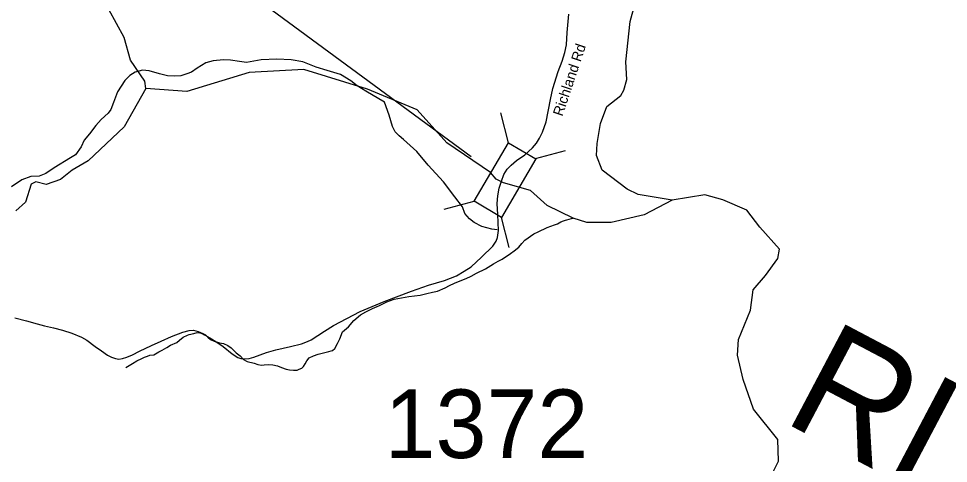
# Model space of a CAD drawing. Extents: x 1159738 to 1321356, y 736314 to 882035.
# Drawn here: x 1230624 to 1237410, y 852123 to 855368 of the extents above; entities that cross this region are included whole.
import ezdxf

# ---------------------------------------------------------------- set-up
doc = ezdxf.new("R2010")
doc.units = 0
for name, color, linetype in [('Exist Hydrographic Creek Single Shore', 7, 'Continuous'), ('Exist Hydrographic Misc Water Feature', 7, 'Continuous'), ('Exist Hydrographic River Shore Label', 7, 'Continuous'), ('Exist Road Non-System Type 51', 7, 'Continuous'), ('Exist Road Secondary Structure Standard Bridge CELL', 7, 'Continuous'), ('Exist Road Secondary Structure Standard Bridge Number Label', 7, 'Continuous'), ('Exist Road Secondary Type 51 Attributed', 7, 'Continuous'), ('Exist Road Secondary Type 51 Label', 7, 'Continuous'), ('Exist Road Secondary Type 51 Number Label', 7, 'Continuous')]:
    doc.layers.add(name, color=color, linetype=linetype)

msp = doc.modelspace()

# ---------------------------------------------------------------- linework, layer by layer
at = {"layer": 'Exist Hydrographic Creek Single Shore'}
for points in [[(1235393.5, 854043.7), (1235144.5, 854083.7), (1235066.3, 854123.4), (1234882.2, 854261.7), (1234842.1, 854368.5), (1234846.6, 854457.5), (1234869.8, 854601.6), (1234915.9, 854726), (1235020.1, 854806.2), (1235040.2, 854844.3), (1235062.2, 854922.6), (1235056.2, 855053), (1235086.3, 855345.9), (1235162.9, 855622.7), (1235172.9, 855725), (1235180.9, 855777.2), (1235084.7, 855863.4), (1235020.6, 855873.5), (1234812.1, 855849.4), (1234637.7, 855879.5), (1234541.5, 855891.5), (1234359.1, 855913.6), (1234242.8, 855905.8)], [(1234109.6, 854196.7), (1234068.9, 854245.7), (1233749.5, 854461.7), (1233533.4, 854703), (1233169.5, 854852.1), (1232706.5, 854996), (1232305.5, 854974.5), (1231851.5, 854835.8), (1231551.5, 854858.2)], [(1235393.5, 854043.7), (1235189, 853936.9), (1234948.9, 853879), (1234771, 853879), (1234671.6, 853912.7), (1234481.4, 854003.3), (1234359.7, 854113.2), (1234163.4, 854169.3), (1234109.6, 854196.7)], [(1235996.8, 851731.8), (1236069.3, 851939.7), (1236168.6, 852139.7), (1236163.7, 852297.3), (1235986.6, 852517.5), (1235911.4, 852735), (1235869.3, 852911.5), (1235877.4, 853025.8), (1235965.5, 853241.5), (1235983.6, 853387.9), (1236073.8, 853494.2), (1236166, 853618.6), (1236176, 853684.8), (1236033.7, 853847.3), (1235938.3, 853971), (1235763.9, 854045.2), (1235631.6, 854081.3), (1235393.5, 854043.7)]]:
    msp.add_lwpolyline(points, dxfattribs=at)
at = {"layer": 'Exist Hydrographic Misc Water Feature'}
for points in [[(1231551.5, 854858.2), (1231544.6, 854910.9), (1231440.5, 855064), (1231394.5, 855229), (1231283.5, 855434.8), (1231286.5, 855566), (1231321.5, 855624.4), (1231307.5, 855733), (1230821.4, 856271.3), (1230764.4, 856656.5), (1230744.4, 857182.1), (1230633.4, 857410.8), (1230474.1, 857821.6), (1230470.4, 857880.2), (1230484.4, 858096.6), (1230629.4, 858553.3), (1230654.4, 859176.5), (1230599.4, 859647), (1230611.4, 860119.5), (1230514.4, 860233.1)], [(1231551.5, 854858.2), (1231394.6, 854579.1), (1231131.8, 854329.6), (1231015.4, 854262.7), (1230928.7, 854193.3), (1230824.7, 854156.2), (1230750.5, 854176), (1230715.8, 854158.7), (1230673.7, 854027.3), (1230604.4, 853965.4)], [(1231407.2, 852822.1), (1231456.1, 852850.8), (1231486.5, 852872.1), (1231522.9, 852887.2), (1231543.3, 852896.7), (1231565.6, 852906.1), (1231581.7, 852911.6), (1231609.8, 852914.9), (1231648.3, 852936), (1231672.7, 852949.4), (1231705.2, 852968.5), (1231731.7, 852985.9), (1231778.2, 853004.7), (1231798.7, 853022.2), (1231825.2, 853043.5), (1231857.7, 853058.7), (1231869.7, 853062.3), (1231902.1, 853071.5), (1231928.2, 853078.8), (1231964.1, 853073.9), (1231987.8, 853061.3), (1232005.3, 853042.9), (1232024.9, 853026.3), (1232050.5, 853013.6), (1232090.3, 853002.6), (1232118.2, 852997.9), (1232151.9, 852983), (1232175.4, 852966.4), (1232212.5, 852929.4), (1232239.9, 852906.7), (1232265.3, 852880.1), (1232292.9, 852867.3), (1232342.7, 852854), (1232370.4, 852845.3), (1232396.4, 852840.6), (1232416.4, 852842.1), (1232446.6, 852845.3), (1232480.4, 852842.4), (1232514.3, 852833.6), (1232542, 852822.8), (1232575.7, 852810), (1232601.6, 852805.3), (1232629.6, 852802.5), (1232657.6, 852801.8), (1232671.8, 852809.5), (1232691.9, 852816.9), (1232702.3, 852830.7), (1232714.8, 852850.4), (1232727.4, 852872.1), (1232743.9, 852893.6), (1232776.3, 852906.9), (1232810.6, 852920), (1232887.1, 852938), (1232905.3, 852943.5), (1232915.4, 852947.3), (1232931.8, 852960.8), (1232950.8, 852996.4), (1232967.7, 853032), (1232988.9, 853081.5), (1233031.9, 853118.4), (1233071.2, 853165.4), (1233118.3, 853206.2), (1233158.8, 853227.3), (1233205.6, 853252.1), (1233258.2, 853274.7), (1233310.8, 853301.4), (1233365.4, 853319.9), (1233417.7, 853330.6), (1233472, 853341.2), (1233554.3, 853351.1), (1233602.7, 853361.9), (1233644.9, 853370.8), (1233681.2, 853379.9), (1233735.8, 853404.4), (1233768.1, 853419.6), (1233804.6, 853436.7), (1233847.2, 853455.6), (1233889.5, 853470.6), (1233926, 853487.6), (1233964.7, 853510.6), (1234031.5, 853542.9), (1234090.6, 853579.4), (1234125, 853598.6), (1234153.4, 853613.8), (1234212.6, 853654.3), (1234241.1, 853673.6), (1234275.8, 853700.7), (1234296.5, 853726.3), (1234317.2, 853751.7), (1234384.4, 853798), (1234416.8, 853813.2), (1234481.7, 853843.5), (1234534.2, 853862.2), (1234556.5, 853871.6), (1234580.8, 853885), (1234601, 853892.5), (1234615.1, 853896.1), (1234625.2, 853899.9), (1234659.4, 853909), (1234671.6, 853912.7)]]:
    msp.add_lwpolyline(points, dxfattribs=at)
at = {"layer": 'Exist Road Non-System Type 51'}
msp.add_lwpolyline([(1234116.1, 853827.3), (1234076.8, 853830.9), (1234003.5, 853850.6), (1233949.8, 853881), (1233914.1, 853907.8), (1233880.1, 853945.4), (1233864, 853995.5), (1233808.6, 854067.1), (1233724.5, 854176.2), (1233611.9, 854297.9), (1233529.6, 854398.1), (1233432, 854484.9), (1233401.6, 854511.7), (1233373, 854542.2), (1233353.3, 854579.7), (1233328.3, 854662), (1233294.3, 854758.7), (1233157, 854838.6), (1233094.4, 854876.1), (1233049.7, 854913.7), (1232972.8, 854960.2), (1232876.3, 854988.9), (1232795.8, 855012.1), (1232699.3, 855051.5), (1232613.4, 855067.6), (1232507.9, 855071.2), (1232393.5, 855065.8), (1232288, 855047.9), (1232236.2, 855055.1), (1232170, 855064), (1232118.1, 855067.6), (1232044.8, 855060.4), (1231989.4, 855046.1), (1231926.8, 855006.8), (1231884.7, 854978), (1231852.5, 854963.7), (1231807.8, 854951.2), (1231761.4, 854947.6), (1231711.3, 854949.4), (1231652.3, 854965.5), (1231577.2, 854987), (1231527.1, 854992.4), (1231473.5, 854976.2), (1231435.9, 854953), (1231400.2, 854917.2), (1231371.6, 854874.3), (1231346.5, 854833.1), (1231332.2, 854795.5), (1231316.1, 854756.2), (1231298.2, 854704.3), (1231278.6, 854677.4), (1231226.7, 854632.7), (1231187.4, 854588), (1231140.9, 854527.1), (1231102.3, 854481.5), (1231080.8, 854431.4), (1231039.7, 854374.2), (1231002.1, 854350.9), (1230882.3, 854279.3), (1230823.3, 854236.4), (1230773.3, 854218.5), (1230714.2, 854216.7), (1230648.1, 854191.6), (1230573, 854139.7)], dxfattribs=at)
at = {"layer": 'Exist Road Secondary Structure Standard Bridge CELL'}
for p, q in [((1234200, 854461.7), (1234142.9, 854680.7)), ((1234395.3, 854347.2), (1234614.3, 854404.3)), ((1233729.3, 853977.5), (1233948.3, 854034.6)), ((1234205.2, 853698.4), (1234148.1, 853917.4))]:
    msp.add_line(p, q, dxfattribs=at)
msp.add_lwpolyline([(1233948.3, 854034.6), (1234199.1, 854462.2), (1234398.9, 854345.1), (1234148.1, 853917.4)], close=True, dxfattribs=at)
at = {"layer": 'Exist Road Secondary Structure Standard Bridge Number Label'}
msp.add_line((1233926.6, 854359.5), (1227866, 858816.9), dxfattribs=at)
at = {"layer": 'Exist Road Secondary Type 51 Attributed'}
for points in [[(1234147.2, 854182.3), (1234166.3, 854229.5), (1234190.5, 854269.7), (1234218.6, 854299.6), (1234256.8, 854332.8), (1234319.3, 854374.8), (1234373.5, 854423.9), (1234403.4, 854457.7), (1234426.4, 854495.9), (1234448, 854538), (1234472.9, 854615.1), (1234504.8, 854777.1), (1234523.3, 854857.4), (1234562.8, 854981.7), (1234591.5, 855056.9), (1234609.3, 855120), (1234623.3, 855177.4), (1234628.4, 855265.3), (1234639.9, 855400.5)], [(1230595.4, 853184.7), (1230681.4, 853161.8), (1230758.6, 853140.8), (1230812.8, 853126.7), (1230879.7, 853111.4), (1230944.7, 853095.5), (1231013.5, 853072.6), (1231081.8, 853042.6), (1231121.9, 853021.6), (1231183, 852976.7), (1231229, 852943.2), (1231273.6, 852913.2), (1231301, 852897.3), (1231331, 852888.3), (1231354.6, 852883.9), (1231382.6, 852887.1), (1231413.9, 852897.3), (1231454, 852913.8), (1231506.9, 852941.2), (1231593, 852983.3), (1231665, 853015.2), (1231738.7, 853048.8), (1231821.8, 853080.3), (1231868.3, 853092.3), (1231900.2, 853094.2), (1231935.3, 853085.3), (1231951.1, 853078.8), (1231980.3, 853060.8), (1232019.4, 853038.1), (1232062.8, 853012), (1232117.6, 852975.7), (1232182.6, 852922.8), (1232222.8, 852896.6), (1232245.7, 852889), (1232268.7, 852884.8), (1232306.9, 852887.7), (1232341.4, 852898.2), (1232432, 852931.4), (1232501.4, 852952.5), (1232608.4, 852975), (1232689.4, 852994.1), (1232731.4, 853012), (1232758, 853025), (1232857.6, 853088.4), (1232921, 853129.1), (1233117.2, 853230.2), (1233290.8, 853304.2), (1233491.6, 853378.2), (1233615.3, 853421.9), (1233733.1, 853458.2), (1233819.1, 853491.4), (1233876.5, 853524.6), (1233926.3, 853557.8), (1234001.8, 853627.2), (1234084.8, 853707.2), (1234108.9, 853743.5), (1234118, 853770.6), (1234126.8, 853820.9), (1234121.7, 853938.8), (1234117.2, 854017.9), (1234121, 854075.2), (1234131.2, 854130.1), (1234147.2, 854182.3)]]:
    msp.add_lwpolyline(points, dxfattribs=at)

# ---------------------------------------------------------------- texts
at = {"layer": 'Exist Hydrographic River Shore Label'}
msp.add_text('RIVER', height=840, rotation=332.19123, dxfattribs=at).set_placement((1236185, 852436.2))
at = {"layer": 'Exist Road Secondary Type 51 Label'}
msp.add_text('Richland Rd', height=75, rotation=71.53129, dxfattribs=at).set_placement((1234592.5, 854650.2))
at = {"layer": 'Exist Road Secondary Type 51 Number Label'}
msp.add_text('1372', height=500, dxfattribs=at).set_placement((1233294.8, 852162.1))

doc.saveas('drawing.dxf')
